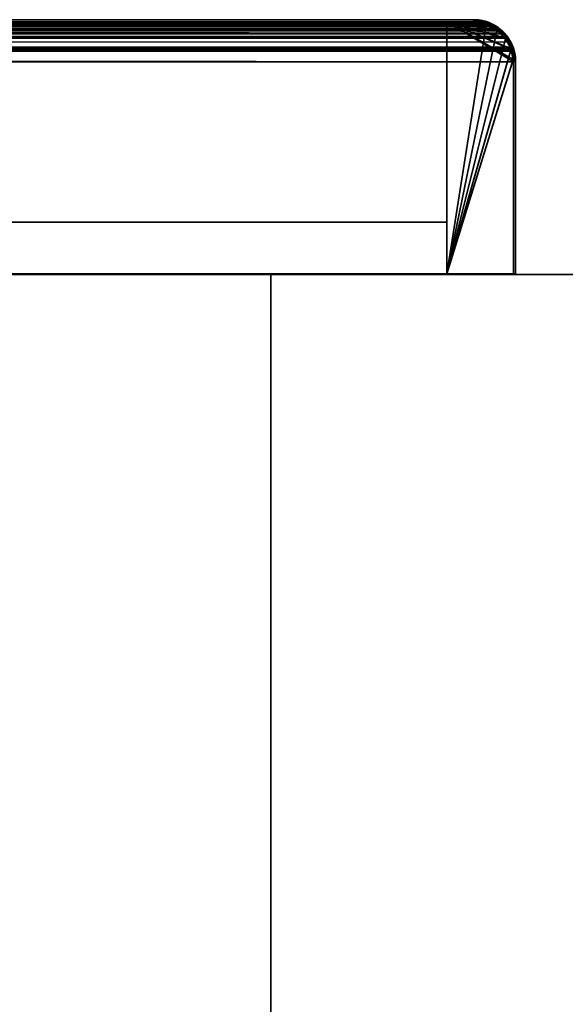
# Model space of a CAD drawing. Header units: millimetres. Extents: x -603 to 3703, y -121 to 193.
# Tile 322 of 656: x 434 to 475, y 120 to 193. Entities that reach past the tile are written whole.
import ezdxf

# ---------------------------------------------------------------- set-up
doc = ezdxf.new("R2010")
doc.units = ezdxf.units.MM
doc.layers.add('151', color=7, linetype='Continuous', true_color=0xffffff)

# ---------------------------------------------------------------- blocks, each defined once
blk = doc.blocks.new('UG_SURFACE_001')
at = {"layer": '151', "color": 252, "linetype": 'Continuous', "lineweight": 35}
for points in [[(-603, 174.4, 2212.25), (603, 174.4, 2212.25), (453, 174.4, 2062.25), (-453, 174.4, 2062.25)], [(603, -18, 2212.25), (603, 174.4, 2212.25), (-603, 174.4, 2212.25), (-603, -18, 2212.25)], [(-453, -18, 2062.25), (-453, 174.4, 2062.25), (453, 174.4, 2062.25), (453, -18, 2062.25)], [(453, -18, 2062.25), (453, 174.4, 2062.25), (453, 174.4, -8.75), (453, -18, -8.75)], [(603, 174.4, 2212.25), (603, 174.4, -8.75), (453, 174.4, -8.75), (453, 174.4, 2062.25)], [(453, -18, -8.75), (453, 174.4, -8.75), (603, 174.4, -8.75), (603, -18, -8.75)]]:
    blk.add_3dface(points, dxfattribs=at)
blk = doc.blocks.new('UG_SURFACE_041')
at = {"layer": '151', "color": 7, "linetype": 'Continuous', "lineweight": 35}
for points in [[(470.261, 192.404, 2079.511), (-470.268, 192.412, 2079.518), (-469.337, 193.055, 2078.587)], [(-469.974, 192.788, 2079.224), (469.976, 192.79, 2079.226), (469.661, 193.064, 2078.911)], [(-469.7, 193.042, 2078.95), (-469.974, 192.788, 2079.224), (469.661, 193.064, 2078.911)], [(-469.7, 193.042, 2078.95), (469.661, 193.064, 2078.911), (469.112, 193.204, 2078.362)], [(469.112, 193.204, 2078.362), (-469.11, 193.197, 2078.361), (-469.7, 193.042, 2078.95)], [(470.171, 192.518, 2079.421), (-469.337, 193.055, 2078.587), (-469.253, 193.073, 2078.503)], [(470.171, 192.518, 2079.421), (470.261, 192.404, 2079.511), (-469.337, 193.055, 2078.587)], [(469.249, 193.071, 2078.499), (-469.253, 193.073, 2078.503), (-468.158, 193.3, 2077.408)], [(-469.253, 193.073, 2078.503), (469.249, 193.071, 2078.499), (470.171, 192.518, 2079.421)], [(-469.11, 193.197, 2078.361), (469.112, 193.204, 2078.362), (468.15, 193.45, 2077.4)], [(468.15, 193.45, 2077.4), (-468.15, 193.45, 2077.4), (-469.11, 193.197, 2078.361)], [(469.157, 193.126, 2078.407), (-468.158, 193.3, 2077.408), (-468.15, 193.3, 2077.4)], [(469.157, 193.126, 2078.407), (469.249, 193.071, 2078.499), (-468.158, 193.3, 2077.408)], [(468.15, 193.45, 2077.4), (414.15, 193.45, 2023.4), (-414.15, 193.45, 2023.4), (-468.15, 193.45, 2077.4)], [(468.15, 193.3, 2077.4), (-468.15, 193.3, 2077.4), (-414.15, 193.3, 2023.4), (414.15, 193.3, 2023.4)], [(-468.15, 193.3, 2077.4), (468.15, 193.3, 2077.4), (469.157, 193.126, 2078.407)], [(468.15, 193.3, 2077.4), (414.15, 193.3, 2023.4), (414.15, 193.45, 2023.4), (468.15, 193.45, 2077.4)], [(468.15, 193.45, 2077.4), (469.112, 193.204, 2078.362), (469.157, 193.126, 2078.407), (468.15, 193.3, 2077.4)], [(469.249, 193.071, 2078.499), (469.157, 193.126, 2078.407), (469.112, 193.204, 2078.362), (469.661, 193.064, 2078.911)], [(469.661, 193.064, 2078.911), (469.976, 192.79, 2079.226), (470.171, 192.518, 2079.421), (469.249, 193.071, 2078.499)], [(-470.687, 192.126, 2079.937), (470.672, 192.187, 2079.922), (469.976, 192.79, 2079.226)], [(469.976, 192.79, 2079.226), (-469.974, 192.788, 2079.224), (-470.687, 192.126, 2079.937)], [(-470.687, 192.126, 2079.937), (470.693, 192.146, 2079.943), (470.672, 192.187, 2079.922)], [(471.144, 191.279, 2080.394), (470.693, 192.146, 2079.943), (-470.687, 192.126, 2079.937)], [(470.921, 191.389, 2080.171), (-470.652, 191.955, 2079.902), (-470.305, 192.387, 2079.555)], [(470.764, 191.773, 2080.014), (-470.305, 192.387, 2079.555), (-470.268, 192.412, 2079.518)], [(470.764, 191.773, 2080.014), (470.921, 191.389, 2080.171), (-470.305, 192.387, 2079.555)], [(-470.268, 192.412, 2079.518), (470.261, 192.404, 2079.511), (470.764, 191.773, 2080.014)], [(470.261, 192.404, 2079.511), (470.171, 192.518, 2079.421), (469.976, 192.79, 2079.226), (470.672, 192.187, 2079.922)], [(470.672, 192.187, 2079.922), (470.693, 192.146, 2079.943), (470.764, 191.773, 2080.014), (470.261, 192.404, 2079.511)], [(470.921, 191.389, 2080.171), (470.764, 191.773, 2080.014), (470.693, 192.146, 2079.943), (471.144, 191.279, 2080.394)], [(-470.769, 192.05, 2080.019), (-471.129, 191.258, 2080.379), (471.144, 191.279, 2080.394)], [(470.921, 191.389, 2080.171), (-470.929, 191.394, 2080.179), (-470.652, 191.955, 2079.902)], [(-470.687, 192.126, 2079.937), (-470.769, 192.05, 2080.019), (471.144, 191.279, 2080.394)], [(-471.191, 191.121, 2080.441), (-471.3, 190.3, 2080.55), (471.3, 190.3, 2080.55)], [(-471.129, 191.258, 2080.379), (-471.191, 191.121, 2080.441), (471.3, 190.3, 2080.55)], [(471.15, 190.3, 2080.4), (-471.145, 190.481, 2080.395), (-470.986, 191.279, 2080.236)], [(-471.129, 191.258, 2080.379), (471.145, 191.273, 2080.395), (471.144, 191.279, 2080.394)], [(471.3, 190.3, 2080.55), (471.145, 191.273, 2080.395), (-471.129, 191.258, 2080.379)], [(471.045, 191.085, 2080.296), (-470.986, 191.279, 2080.236), (-470.929, 191.394, 2080.179)], [(471.045, 191.085, 2080.296), (471.15, 190.3, 2080.4), (-470.986, 191.279, 2080.236)], [(-470.929, 191.394, 2080.179), (470.921, 191.389, 2080.171), (471.045, 191.085, 2080.296)], [(471.144, 191.279, 2080.394), (471.145, 191.273, 2080.395), (471.045, 191.085, 2080.296), (470.921, 191.389, 2080.171)], [(471.15, 190.3, 2080.4), (471.045, 191.085, 2080.296), (471.145, 191.273, 2080.395), (471.3, 190.3, 2080.55)], [(-471.3, 190.3, 2080.55), (-471.3, 174.45, 2080.55), (471.3, 174.45, 2080.55), (471.3, 190.3, 2080.55)], [(471.15, 190.3, 2080.4), (-471.15, 190.3, 2080.4), (-471.145, 190.481, 2080.395)], [(471.15, 190.3, 2080.4), (471.15, 174.45, 2080.4), (-471.15, 174.45, 2080.4), (-471.15, 190.3, 2080.4)], [(471.3, 190.3, 2080.55), (471.3, 174.45, 2080.55), (471.15, 174.45, 2080.4), (471.15, 190.3, 2080.4)], [(471.15, 174.45, 2080.4), (471.3, 174.45, 2080.55), (-471.3, 174.45, 2080.55), (-471.15, 174.45, 2080.4)]]:
    blk.add_3dface(points, dxfattribs=at)
blk = doc.blocks.new('UG_SURFACE_043')
at = {"layer": '151', "color": 14, "linetype": 'Continuous', "lineweight": 35}
for points in [[(-469.887, 192.67, 2079.137), (469.889, 192.672, 2079.139), (469.589, 192.933, 2078.839)], [(-469.626, 192.912, 2078.876), (-469.887, 192.67, 2079.137), (469.589, 192.933, 2078.839)], [(-469.626, 192.912, 2078.876), (469.589, 192.933, 2078.839), (469.066, 193.066, 2078.316)], [(469.066, 193.066, 2078.316), (-469.065, 193.059, 2078.315), (-469.626, 192.912, 2078.876)], [(-469.065, 193.059, 2078.315), (469.066, 193.066, 2078.316), (468.15, 193.3, 2077.4)], [(468.15, 193.3, 2077.4), (-468.15, 193.3, 2077.4), (-469.065, 193.059, 2078.315)], [(468.15, 193.3, 2077.4), (466.15, 193.3, 2075.4), (-466.15, 193.3, 2075.4), (-468.15, 193.3, 2077.4)], [(466.15, 174.45, 2075.4), (-466.15, 174.45, 2075.4), (-466.15, 193.3, 2075.4), (466.15, 193.3, 2075.4)], [(469.889, 192.672, 2079.139), (466.15, 193.3, 2075.4), (468.15, 193.3, 2077.4), (469.066, 193.066, 2078.316)], [(466.15, 193.3, 2075.4), (471.002, 191.227, 2080.252), (471.15, 190.3, 2080.4)], [(469.889, 192.672, 2079.139), (470.552, 192.097, 2079.802), (470.572, 192.058, 2079.822), (466.15, 193.3, 2075.4)], [(470.572, 192.058, 2079.822), (471.002, 191.232, 2080.251), (471.002, 191.227, 2080.252), (466.15, 193.3, 2075.4)], [(471.15, 190.3, 2080.4), (471.15, 174.45, 2080.4), (466.15, 174.45, 2075.4), (466.15, 193.3, 2075.4)], [(469.066, 193.066, 2078.316), (469.589, 192.933, 2078.839), (469.889, 192.672, 2079.139)], [(-470.566, 192.039, 2079.816), (470.552, 192.097, 2079.802), (469.889, 192.672, 2079.139)], [(469.889, 192.672, 2079.139), (-469.887, 192.67, 2079.137), (-470.566, 192.039, 2079.816)], [(-470.644, 191.967, 2079.895), (-470.987, 191.212, 2080.237), (471.002, 191.232, 2080.251)], [(-470.566, 192.039, 2079.816), (-470.644, 191.967, 2079.895), (471.002, 191.232, 2080.251)], [(-470.566, 192.039, 2079.816), (470.572, 192.058, 2079.822), (470.552, 192.097, 2079.802)], [(471.002, 191.232, 2080.251), (470.572, 192.058, 2079.822), (-470.566, 192.039, 2079.816)], [(-471.046, 191.082, 2080.296), (-471.15, 190.3, 2080.4), (471.15, 190.3, 2080.4)], [(-470.987, 191.212, 2080.237), (-471.046, 191.082, 2080.296), (471.15, 190.3, 2080.4)], [(-470.987, 191.212, 2080.237), (471.002, 191.227, 2080.252), (471.002, 191.232, 2080.251)], [(471.15, 190.3, 2080.4), (471.002, 191.227, 2080.252), (-470.987, 191.212, 2080.237)], [(-471.15, 190.3, 2080.4), (-471.15, 174.45, 2080.4), (471.15, 174.45, 2080.4), (471.15, 190.3, 2080.4)], [(466.15, 174.45, 2075.4), (471.15, 174.45, 2080.4), (-471.15, 174.45, 2080.4), (-466.15, 174.45, 2075.4)]]:
    blk.add_3dface(points, dxfattribs=at)
blk = doc.blocks.new('UG_SURFACE_044')
at = {"layer": '151', "color": 41, "linetype": 'Continuous', "lineweight": 35}
for points in [[(-466.15, 193.3, 2075.4), (-466.15, 178.3, 2075.4), (466.15, 178.3, 2075.4), (466.15, 193.3, 2075.4)], [(466.15, 193.3, 2075.4), (416.15, 193.3, 2025.4), (-416.15, 193.3, 2025.4), (-466.15, 193.3, 2075.4)], [(416.15, 193.3, 2025.4), (466.15, 193.3, 2075.4), (466.15, 178.3, 2075.4), (416.15, 178.3, 2025.4)], [(416.15, 178.3, 2025.4), (466.15, 178.3, 2075.4), (-466.15, 178.3, 2075.4), (-416.15, 178.3, 2025.4)]]:
    blk.add_3dface(points, dxfattribs=at)
blk = doc.blocks.new('UG_SURFACE_046')
at = {"layer": '151', "color": 7, "linetype": 'Continuous', "lineweight": 35}
for points in [[(412.992, 193.221, -5.75), (412.951, 193.213, -5.75), (411.949, 192.466, 2021.199)], [(411.949, 192.466, 2021.199), (412.639, 193.064, 2021.889), (412.992, 193.221, -5.75)], [(412.951, 193.213, -5.75), (412.364, 192.822, -5.75), (411.949, 192.466, 2021.199)], [(412.031, 192.414, 2021.281), (412.784, 192.971, 2022.034), (412.639, 193.064, 2021.889), (411.949, 192.466, 2021.199)], [(412.784, 192.971, 2022.034), (412.029, 192.421, -5.75), (412.448, 192.704, -5.75)], [(412.784, 192.971, 2022.034), (412.031, 192.414, 2021.281), (412.029, 192.421, -5.75)], [(412.97, 193.055, -5.75), (412.448, 192.704, -5.75), (412.364, 192.822, -5.75), (412.951, 193.213, -5.75)], [(412.448, 192.704, -5.75), (412.97, 193.055, -5.75), (413.052, 193.036, 2022.302)], [(412.448, 192.704, -5.75), (413.052, 193.036, 2022.302), (412.784, 192.971, 2022.034)], [(412.639, 193.064, 2021.889), (413, 193.156, 2022.25), (412.992, 193.221, -5.75)], [(413, 193.156, 2022.25), (412.639, 193.064, 2021.889), (412.784, 192.971, 2022.034), (413.052, 193.036, 2022.302)], [(413.049, 193.072, -5.75), (412.97, 193.055, -5.75), (412.951, 193.213, -5.75), (412.992, 193.221, -5.75)], [(412.97, 193.055, -5.75), (413.049, 193.072, -5.75), (413.052, 193.036, 2022.302)], [(412.992, 193.221, -5.75), (413.204, 193.263, -5.75), (413.251, 193.114, -5.75), (413.049, 193.072, -5.75)], [(413.204, 193.263, -5.75), (412.992, 193.221, -5.75), (413, 193.156, 2022.25)], [(413.052, 193.036, 2022.302), (414.142, 193.3, 2023.392), (414.15, 193.45, 2023.4), (413, 193.156, 2022.25)], [(414.15, 193.45, -5.75), (413.204, 193.263, -5.75), (413, 193.156, 2022.25)], [(413, 193.156, 2022.25), (414.15, 193.45, 2023.4), (414.15, 193.45, -5.75)], [(414.142, 193.3, 2023.392), (413.049, 193.072, -5.75), (413.251, 193.114, -5.75)], [(414.142, 193.3, 2023.392), (413.052, 193.036, 2022.302), (413.049, 193.072, -5.75)], [(414.15, 193.3, -5.75), (413.251, 193.114, -5.75), (413.204, 193.263, -5.75), (414.15, 193.45, -5.75)], [(413.251, 193.114, -5.75), (414.15, 193.3, 2023.4), (414.142, 193.3, 2023.392)], [(413.251, 193.114, -5.75), (414.15, 193.3, -5.75), (414.15, 193.3, 2023.4)], [(414.15, 193.45, 2023.4), (414.142, 193.3, 2023.392), (414.15, 193.3, 2023.4)], [(468.15, 193.45, 2077.4), (468.15, 193.45, -5.75), (414.15, 193.45, -5.75), (414.15, 193.45, 2023.4)], [(414.15, 193.45, -5.75), (468.15, 193.45, -5.75), (468.15, 193.3, -5.75), (414.15, 193.3, -5.75)], [(468.15, 193.45, 2077.4), (414.15, 193.45, 2023.4), (414.15, 193.3, 2023.4), (468.15, 193.3, 2077.4)], [(468.15, 193.3, 2077.4), (414.15, 193.3, 2023.4), (414.15, 193.3, -5.75), (468.15, 193.3, -5.75)], [(468.313, 193.269, -5.75), (468.15, 193.3, -5.75), (468.15, 193.45, -5.75), (468.322, 193.418, -5.75)], [(468.15, 193.45, 2077.4), (469.229, 193.246, -5.75), (468.322, 193.418, -5.75)], [(469.3, 193.233, -5.75), (469.229, 193.246, -5.75), (468.15, 193.45, 2077.4)], [(468.15, 193.45, 2077.4), (469.299, 193.148, 2078.549), (469.3, 193.233, -5.75)], [(468.322, 193.418, -5.75), (468.15, 193.45, -5.75), (468.15, 193.45, 2077.4)], [(469.299, 193.148, 2078.549), (468.15, 193.45, 2077.4), (468.158, 193.3, 2077.408), (469.253, 193.073, 2078.503)], [(468.15, 193.3, 2077.4), (468.158, 193.3, 2077.408), (468.15, 193.45, 2077.4)], [(468.313, 193.269, -5.75), (468.158, 193.3, 2077.408), (468.15, 193.3, 2077.4)], [(468.15, 193.3, 2077.4), (468.15, 193.3, -5.75), (468.313, 193.269, -5.75)], [(469.177, 193.103, -5.75), (469.253, 193.073, 2078.503), (468.158, 193.3, 2077.408)], [(468.158, 193.3, 2077.408), (468.313, 193.269, -5.75), (469.177, 193.103, -5.75)], [(469.177, 193.103, -5.75), (468.313, 193.269, -5.75), (468.322, 193.418, -5.75), (469.229, 193.246, -5.75)], [(469.246, 193.09, -5.75), (469.177, 193.103, -5.75), (469.229, 193.246, -5.75), (469.3, 193.233, -5.75)], [(469.253, 193.073, 2078.503), (469.177, 193.103, -5.75), (469.246, 193.09, -5.75)], [(469.246, 193.09, -5.75), (469.3, 193.233, -5.75), (469.308, 193.227, -5.75)], [(469.252, 193.086, -5.75), (469.246, 193.09, -5.75), (469.308, 193.227, -5.75)], [(469.246, 193.09, -5.75), (469.252, 193.086, -5.75), (469.253, 193.073, 2078.503)], [(469.308, 193.227, -5.75), (470.035, 192.751, -5.75), (469.945, 192.634, -5.75), (469.252, 193.086, -5.75)], [(469.253, 193.073, 2078.503), (469.252, 193.086, -5.75), (469.945, 192.634, -5.75)], [(469.253, 193.073, 2078.503), (469.337, 193.055, 2078.587), (469.299, 193.148, 2078.549)], [(469.945, 192.634, -5.75), (469.337, 193.055, 2078.587), (469.253, 193.073, 2078.503)], [(469.299, 193.148, 2078.549), (469.308, 193.227, -5.75), (469.3, 193.233, -5.75)], [(470.035, 192.751, -5.75), (469.308, 193.227, -5.75), (469.299, 193.148, 2078.549)], [(470.377, 192.527, -5.75), (470.035, 192.751, -5.75), (469.299, 193.148, 2078.549)], [(469.299, 193.148, 2078.549), (469.7, 193.042, 2078.95), (470.377, 192.527, -5.75)], [(469.7, 193.042, 2078.95), (469.299, 193.148, 2078.549), (469.337, 193.055, 2078.587)], [(469.945, 192.634, -5.75), (470.268, 192.412, 2079.518), (469.337, 193.055, 2078.587)], [(469.337, 193.055, 2078.587), (470.268, 192.412, 2079.518), (470.34, 192.448, 2079.591), (469.7, 193.042, 2078.95)], [(469.7, 193.042, 2078.95), (470.34, 192.448, 2079.591), (470.377, 192.527, -5.75)], [(411.223, 191.458, -5.75), (411.699, 192.185, -5.75), (411.816, 192.095, -5.75), (411.364, 191.402, -5.75)], [(411.699, 192.185, -5.75), (411.223, 191.458, -5.75), (411.24, 191.44, 2020.49)], [(411.923, 192.527, -5.75), (411.699, 192.185, -5.75), (411.24, 191.44, 2020.49)], [(411.24, 191.44, 2020.49), (411.628, 192.187, 2020.878), (411.923, 192.527, -5.75)], [(411.628, 192.187, 2020.878), (411.24, 191.44, 2020.49), (411.484, 191.676, 2020.734)], [(411.995, 192.387, 2021.245), (411.364, 191.402, -5.75), (411.816, 192.095, -5.75)], [(411.995, 192.387, 2021.245), (411.484, 191.676, 2020.734), (411.364, 191.402, -5.75)], [(411.484, 191.676, 2020.734), (411.995, 192.387, 2021.245), (411.949, 192.466, 2021.199), (411.628, 192.187, 2020.878)], [(411.628, 192.187, 2020.878), (411.949, 192.466, 2021.199), (411.923, 192.527, -5.75)], [(412.029, 192.421, -5.75), (411.816, 192.095, -5.75), (411.699, 192.185, -5.75), (411.923, 192.527, -5.75)], [(411.816, 192.095, -5.75), (412.029, 192.421, -5.75), (412.031, 192.414, 2021.281)], [(411.816, 192.095, -5.75), (412.031, 192.414, 2021.281), (411.995, 192.387, 2021.245)], [(411.923, 192.527, -5.75), (412.364, 192.822, -5.75), (412.448, 192.704, -5.75), (412.029, 192.421, -5.75)], [(412.364, 192.822, -5.75), (411.923, 192.527, -5.75), (411.949, 192.466, 2021.199)], [(411.949, 192.466, 2021.199), (411.995, 192.387, 2021.245), (412.031, 192.414, 2021.281)], [(470.271, 192.421, -5.75), (469.945, 192.634, -5.75), (470.035, 192.751, -5.75), (470.377, 192.527, -5.75)], [(469.945, 192.634, -5.75), (470.271, 192.421, -5.75), (470.268, 192.412, 2079.518)], [(470.268, 192.412, 2079.518), (470.305, 192.387, 2079.555), (470.34, 192.448, 2079.591)], [(470.268, 192.412, 2079.518), (470.271, 192.421, -5.75), (470.554, 192.002, -5.75)], [(470.554, 192.002, -5.75), (470.305, 192.387, 2079.555), (470.268, 192.412, 2079.518)], [(470.377, 192.527, -5.75), (470.672, 192.086, -5.75), (470.554, 192.002, -5.75), (470.271, 192.421, -5.75)], [(470.769, 192.05, 2080.019), (470.34, 192.448, 2079.591), (470.305, 192.387, 2079.555), (470.652, 191.955, 2079.902)], [(470.554, 192.002, -5.75), (470.652, 191.955, 2079.902), (470.305, 192.387, 2079.555)], [(470.672, 192.086, -5.75), (470.377, 192.527, -5.75), (470.34, 192.448, 2079.591)], [(470.34, 192.448, 2079.591), (470.769, 192.05, 2080.019), (470.672, 192.086, -5.75)], [(411.223, 191.458, -5.75), (411.217, 191.45, -5.75), (411, 190.3, 2020.25)], [(411, 190.3, 2020.25), (411.156, 191.279, 2020.406), (411.223, 191.458, -5.75)], [(411, 190.3, 2020.25), (411.217, 191.45, -5.75), (411.204, 191.379, -5.75)], [(411.156, 191.279, 2020.406), (411.24, 191.44, 2020.49), (411.223, 191.458, -5.75)], [(411.24, 191.44, 2020.49), (411.156, 191.279, 2020.406), (411.22, 190.944, 2020.47), (411.381, 191.389, 2020.631)], [(411.36, 191.396, -5.75), (411.347, 191.327, -5.75), (411.204, 191.379, -5.75), (411.217, 191.45, -5.75)], [(411.364, 191.402, -5.75), (411.36, 191.396, -5.75), (411.217, 191.45, -5.75), (411.223, 191.458, -5.75)], [(411.381, 191.389, 2020.631), (411.484, 191.676, 2020.734), (411.24, 191.44, 2020.49)], [(411.36, 191.396, -5.75), (411.364, 191.402, -5.75), (411.381, 191.389, 2020.631)], [(411.484, 191.676, 2020.734), (411.381, 191.389, 2020.631), (411.364, 191.402, -5.75)], [(470.905, 191.48, -5.75), (470.554, 192.002, -5.75), (470.672, 192.086, -5.75), (471.063, 191.499, -5.75)], [(470.652, 191.955, 2079.902), (470.554, 192.002, -5.75), (470.905, 191.48, -5.75)], [(471.05, 191.433, 2080.3), (470.769, 192.05, 2080.019), (470.652, 191.955, 2079.902), (470.929, 191.394, 2080.179)], [(470.905, 191.48, -5.75), (470.929, 191.394, 2080.179), (470.652, 191.955, 2079.902)], [(471.063, 191.499, -5.75), (470.672, 192.086, -5.75), (470.769, 192.05, 2080.019)], [(471.071, 191.458, -5.75), (471.063, 191.499, -5.75), (470.769, 192.05, 2080.019)], [(470.769, 192.05, 2080.019), (471.05, 191.433, 2080.3), (471.071, 191.458, -5.75)], [(470.922, 191.401, -5.75), (470.905, 191.48, -5.75), (471.063, 191.499, -5.75), (471.071, 191.458, -5.75)], [(470.905, 191.48, -5.75), (470.922, 191.401, -5.75), (470.929, 191.394, 2080.179)], [(471.071, 191.458, -5.75), (471.113, 191.246, -5.75), (470.964, 191.199, -5.75), (470.922, 191.401, -5.75)], [(470.929, 191.394, 2080.179), (470.922, 191.401, -5.75), (470.964, 191.199, -5.75)], [(470.929, 191.394, 2080.179), (470.986, 191.279, 2080.236), (471.05, 191.433, 2080.3)], [(471.191, 191.121, 2080.441), (471.05, 191.433, 2080.3), (470.986, 191.279, 2080.236)], [(471.113, 191.246, -5.75), (471.071, 191.458, -5.75), (471.05, 191.433, 2080.3)], [(471.05, 191.433, 2080.3), (471.191, 191.121, 2080.441), (471.113, 191.246, -5.75)], [(411, 190.3, 2020.25), (411.204, 191.379, -5.75), (411.032, 190.472, -5.75)], [(411.15, 190.3, 2020.4), (411.22, 190.944, 2020.47), (411.156, 191.279, 2020.406), (411, 190.3, 2020.25)], [(411.347, 191.327, -5.75), (411.181, 190.463, -5.75), (411.032, 190.472, -5.75), (411.204, 191.379, -5.75)], [(411.22, 190.944, 2020.47), (411.15, 190.3, -5.75), (411.181, 190.463, -5.75)], [(411.22, 190.944, 2020.47), (411.15, 190.3, 2020.4), (411.15, 190.3, -5.75)], [(411.381, 191.389, 2020.631), (411.181, 190.463, -5.75), (411.347, 191.327, -5.75)], [(411.181, 190.463, -5.75), (411.381, 191.389, 2020.631), (411.22, 190.944, 2020.47)], [(411.347, 191.327, -5.75), (411.36, 191.396, -5.75), (411.381, 191.389, 2020.631)], [(470.964, 191.199, -5.75), (470.986, 191.279, 2080.236), (470.929, 191.394, 2080.179)], [(470.986, 191.279, 2080.236), (470.964, 191.199, -5.75), (471.15, 190.3, -5.75)], [(471.15, 190.3, -5.75), (470.964, 191.199, -5.75), (471.113, 191.246, -5.75), (471.3, 190.3, -5.75)], [(471.15, 190.3, -5.75), (471.145, 190.481, 2080.395), (470.986, 191.279, 2080.236)], [(470.986, 191.279, 2080.236), (471.145, 190.481, 2080.395), (471.3, 190.3, 2080.55), (471.191, 191.121, 2080.441)], [(471.3, 190.3, -5.75), (471.113, 191.246, -5.75), (471.191, 191.121, 2080.441)], [(471.191, 191.121, 2080.441), (471.3, 190.3, 2080.55), (471.3, 190.3, -5.75)], [(411.181, 190.463, -5.75), (411.15, 190.3, -5.75), (411, 190.3, -5.75), (411.032, 190.472, -5.75)], [(411.032, 190.472, -5.75), (411, 190.3, -5.75), (411, 190.3, 2020.25)], [(411, 190.3, 2020.25), (411, 152.3, 2020.25), (411.15, 152.3, 2020.4), (411.15, 190.3, 2020.4)], [(411, 152.3, -5.75), (411, 190.3, -5.75), (411.15, 190.3, -5.75), (411.15, 152.3, -5.75)], [(411, 152.3, 2020.25), (411, 190.3, 2020.25), (411, 190.3, -5.75), (411, 152.3, -5.75)], [(411.15, 152.3, -5.75), (411.15, 190.3, -5.75), (411.15, 190.3, 2020.4), (411.15, 152.3, 2020.4)], [(471.15, 190.3, -5.75), (471.15, 190.3, 2080.4), (471.145, 190.481, 2080.395)], [(471.3, 190.3, 2080.55), (471.145, 190.481, 2080.395), (471.15, 190.3, 2080.4)], [(471.3, 190.3, -5.75), (471.3, 174.45, -5.75), (471.15, 174.45, -5.75), (471.15, 190.3, -5.75)], [(471.15, 190.3, -5.75), (471.15, 174.45, -5.75), (471.15, 174.45, 2080.4), (471.15, 190.3, 2080.4)], [(471.15, 190.3, 2080.4), (471.15, 174.45, 2080.4), (471.3, 174.45, 2080.55), (471.3, 190.3, 2080.55)], [(471.3, 190.3, 2080.55), (471.3, 174.45, 2080.55), (471.3, 174.45, -5.75), (471.3, 190.3, -5.75)], [(471.15, 174.45, 2080.4), (471.15, 174.45, -5.75), (471.3, 174.45, -5.75), (471.3, 174.45, 2080.55)], [(411, 152.3, 2020.25), (411, 152.3, -5.75), (411.15, 152.3, -5.75), (411.15, 152.3, 2020.4)]]:
    blk.add_3dface(points, dxfattribs=at)
blk = doc.blocks.new('UG_SURFACE_047')
at = {"layer": '151', "color": 41, "linetype": 'Continuous', "lineweight": 35}
for points in [[(416.15, 178.3, 2025.4), (416.15, 193.3, 2025.4), (416.15, 193.3, -5.75), (416.15, 178.3, -5.75)], [(466.15, 193.3, 2075.4), (466.15, 193.3, -5.75), (416.15, 193.3, -5.75), (416.15, 193.3, 2025.4)], [(466.15, 178.3, -5.75), (416.15, 178.3, -5.75), (416.15, 193.3, -5.75), (466.15, 193.3, -5.75)], [(416.15, 178.3, 2025.4), (466.15, 178.3, 2075.4), (466.15, 193.3, 2075.4), (416.15, 193.3, 2025.4)], [(466.15, 193.3, 2075.4), (466.15, 178.3, 2075.4), (466.15, 178.3, -5.75), (466.15, 193.3, -5.75)], [(416.15, 178.3, 2025.4), (416.15, 178.3, -5.75), (466.15, 178.3, -5.75), (466.15, 178.3, 2075.4)]]:
    blk.add_3dface(points, dxfattribs=at)
blk = doc.blocks.new('UG_SURFACE_048')
at = {"layer": '151', "color": 14, "linetype": 'Continuous', "lineweight": 35}
for points in [[(468.15, 193.3, 2077.4), (468.15, 193.3, -5.75), (466.15, 193.3, -5.75), (466.15, 193.3, 2075.4)], [(466.15, 174.45, -5.75), (466.15, 174.45, 2075.4), (466.15, 193.3, 2075.4), (466.15, 193.3, -5.75)], [(469.904, 192.667, -5.75), (466.15, 193.3, -5.75), (468.15, 193.3, -5.75), (469.099, 193.111, -5.75)], [(466.15, 193.3, -5.75), (471.114, 190.481, -5.75), (471.15, 190.3, -5.75)], [(466.15, 193.3, -5.75), (470.956, 191.273, -5.75), (471.114, 190.481, -5.75)], [(469.904, 192.667, -5.75), (470.271, 192.421, -5.75), (470.517, 192.054, -5.75), (466.15, 193.3, -5.75)], [(470.517, 192.054, -5.75), (470.922, 191.448, -5.75), (470.956, 191.273, -5.75), (466.15, 193.3, -5.75)], [(471.15, 190.3, -5.75), (471.15, 174.45, -5.75), (466.15, 174.45, -5.75), (466.15, 193.3, -5.75)], [(469.093, 193.052, 2078.343), (468.15, 193.3, 2077.4), (466.15, 193.3, 2075.4), (466.15, 174.45, 2075.4)], [(469.906, 192.652, 2079.156), (469.626, 192.912, 2078.876), (469.093, 193.052, 2078.343), (466.15, 174.45, 2075.4)], [(469.099, 193.111, -5.75), (468.15, 193.3, -5.75), (468.15, 193.3, 2077.4)], [(468.15, 193.3, 2077.4), (469.093, 193.052, 2078.343), (469.099, 193.111, -5.75)], [(469.298, 193.072, -5.75), (469.099, 193.111, -5.75), (469.093, 193.052, 2078.343)], [(469.904, 192.667, -5.75), (469.298, 193.072, -5.75), (469.093, 193.052, 2078.343)], [(469.093, 193.052, 2078.343), (469.626, 192.912, 2078.876), (469.904, 192.667, -5.75)], [(469.099, 193.111, -5.75), (469.298, 193.072, -5.75), (469.904, 192.667, -5.75)], [(469.626, 192.912, 2078.876), (469.906, 192.652, 2079.156), (469.904, 192.667, -5.75)], [(466.15, 174.45, 2075.4), (470.549, 192.056, 2079.798), (469.906, 192.652, 2079.156)], [(470.271, 192.421, -5.75), (469.904, 192.667, -5.75), (469.906, 192.652, 2079.156)], [(470.517, 192.054, -5.75), (470.271, 192.421, -5.75), (469.906, 192.652, 2079.156)], [(469.906, 192.652, 2079.156), (470.549, 192.056, 2079.798), (470.517, 192.054, -5.75)], [(470.965, 191.26, 2080.215), (470.644, 191.967, 2079.895), (470.549, 192.056, 2079.798), (466.15, 174.45, 2075.4)], [(470.922, 191.448, -5.75), (470.517, 192.054, -5.75), (470.549, 192.056, 2079.798)], [(470.956, 191.273, -5.75), (470.922, 191.448, -5.75), (470.549, 192.056, 2079.798)], [(470.549, 192.056, 2079.798), (470.644, 191.967, 2079.895), (470.956, 191.273, -5.75)], [(470.644, 191.967, 2079.895), (470.965, 191.26, 2080.215), (470.956, 191.273, -5.75)], [(466.15, 174.45, 2075.4), (471.126, 190.482, 2080.376), (471.046, 191.082, 2080.296), (470.965, 191.26, 2080.215)], [(471.114, 190.481, -5.75), (470.956, 191.273, -5.75), (470.965, 191.26, 2080.215)], [(470.965, 191.26, 2080.215), (471.046, 191.082, 2080.296), (471.114, 190.481, -5.75)], [(471.046, 191.082, 2080.296), (471.126, 190.482, 2080.376), (471.114, 190.481, -5.75)], [(466.15, 174.45, 2075.4), (471.15, 174.45, 2080.4), (471.15, 190.3, 2080.4), (471.126, 190.482, 2080.376)], [(471.15, 190.3, -5.75), (471.114, 190.481, -5.75), (471.126, 190.482, 2080.376)], [(471.126, 190.482, 2080.376), (471.15, 190.3, 2080.4), (471.15, 190.3, -5.75)], [(471.15, 190.3, 2080.4), (471.15, 174.45, 2080.4), (471.15, 174.45, -5.75), (471.15, 190.3, -5.75)], [(466.15, 174.45, 2075.4), (466.15, 174.45, -5.75), (471.15, 174.45, -5.75), (471.15, 174.45, 2080.4)]]:
    blk.add_3dface(points, dxfattribs=at)

msp = doc.modelspace()

# ---------------------------------------------------------------- linework, layer by layer
at = {"layer": '151', "color": 7, "linetype": 'Continuous', "lineweight": 35}
for p, q in [((-468.15, 193.45, 2077.4), (468.15, 193.45, 2077.4)), ((414.15, 193.45, 2023.4), (468.15, 193.45, 2077.4)), ((468.15, 193.45, -5.75), (414.15, 193.45, -5.75)), ((468.15, 193.45, 2077.4), (414.15, 193.45, 2023.4)), ((468.15, 193.3, -5.75), (414.15, 193.3, -5.75)), ((414.15, 193.3, 2023.4), (468.15, 193.3, 2077.4)), ((468.15, 193.3, 2077.4), (414.15, 193.3, 2023.4)), ((468.15, 193.45, 2077.4), (468.15, 193.45, -5.75)), ((-471.3, 190.3, 2080.55), (471.3, 190.3, 2080.55)), ((-471.15, 190.3, 2080.4), (471.15, 190.3, 2080.4)), ((471.15, 174.45, 2080.4), (471.15, 190.3, 2080.4)), ((471.15, 174.45, 2080.4), (471.15, 190.3, 2080.4)), ((471.15, 174.45, -5.75), (471.15, 190.3, -5.75)), ((471.15, 190.3, 2080.4), (471.15, 190.3, -5.75)), ((471.15, 174.45, 2080.4), (471.15, 190.3, 2080.4)), ((471.3, 174.45, 2080.55), (471.3, 190.3, 2080.55)), ((471.3, 174.45, -5.75), (471.3, 190.3, -5.75)), ((471.3, 190.3, 2080.55), (471.3, 190.3, -5.75)), ((471.3, 174.45, 2080.55), (471.3, 190.3, 2080.55)), ((-471.3, 174.45, 2080.55), (471.3, 174.45, 2080.55)), ((-471.15, 174.45, 2080.4), (471.15, 174.45, 2080.4)), ((471.15, 174.45, 2080.4), (471.3, 174.45, 2080.55)), ((471.3, 174.45, 2080.55), (471.15, 174.45, 2080.4)), ((471.15, 174.45, 2080.4), (471.15, 174.45, -5.75)), ((471.15, 174.45, -5.75), (471.3, 174.45, -5.75)), ((471.3, 174.45, 2080.55), (471.3, 174.45, -5.75))]:
    msp.add_line(p, q, dxfattribs=at)
at = {"layer": '151', "color": 14, "linetype": 'Continuous', "lineweight": 35}
for p, q in [((-468.15, 193.3, 2077.4), (468.15, 193.3, 2077.4)), ((-466.15, 193.3, 2075.4), (466.15, 193.3, 2075.4)), ((466.15, 193.3, -5.75), (466.15, 174.45, -5.75)), ((466.15, 193.3, 2075.4), (466.15, 174.45, 2075.4)), ((466.15, 193.3, 2075.4), (466.15, 174.45, 2075.4)), ((466.15, 193.3, -5.75), (468.15, 193.3, -5.75)), ((466.15, 193.3, 2075.4), (468.15, 193.3, 2077.4)), ((468.15, 193.3, 2077.4), (466.15, 193.3, 2075.4)), ((466.15, 193.3, 2075.4), (466.15, 193.3, -5.75)), ((468.15, 193.3, 2077.4), (468.15, 193.3, -5.75)), ((-471.15, 190.3, 2080.4), (471.15, 190.3, 2080.4)), ((471.15, 174.45, -5.75), (471.15, 190.3, -5.75)), ((471.15, 174.45, 2080.4), (471.15, 190.3, 2080.4)), ((471.15, 190.3, 2080.4), (471.15, 190.3, -5.75)), ((471.15, 174.45, 2080.4), (471.15, 190.3, 2080.4)), ((-471.15, 174.45, 2080.4), (471.15, 174.45, 2080.4)), ((-466.15, 174.45, 2075.4), (466.15, 174.45, 2075.4)), ((466.15, 174.45, 2075.4), (471.15, 174.45, 2080.4)), ((471.15, 174.45, 2080.4), (466.15, 174.45, 2075.4)), ((471.15, 174.45, -5.75), (466.15, 174.45, -5.75)), ((466.15, 174.45, 2075.4), (466.15, 174.45, -5.75)), ((471.15, 174.45, 2080.4), (471.15, 174.45, -5.75))]:
    msp.add_line(p, q, dxfattribs=at)
at = {"layer": '151', "color": 41, "linetype": 'Continuous', "lineweight": 35}
for p, q in [((-466.15, 193.3, 2075.4), (466.15, 193.3, 2075.4)), ((416.15, 193.3, 2025.4), (466.15, 193.3, 2075.4)), ((466.15, 193.3, 2075.4), (416.15, 193.3, 2025.4)), ((416.15, 193.3, -5.75), (466.15, 193.3, -5.75)), ((466.15, 178.3, 2075.4), (466.15, 193.3, 2075.4)), ((466.15, 193.3, 2075.4), (466.15, 193.3, -5.75)), ((466.15, 178.3, 2075.4), (466.15, 193.3, 2075.4)), ((466.15, 178.3, -5.75), (466.15, 193.3, -5.75)), ((-466.15, 178.3, 2075.4), (466.15, 178.3, 2075.4)), ((416.15, 178.3, 2025.4), (466.15, 178.3, 2075.4)), ((466.15, 178.3, -5.75), (416.15, 178.3, -5.75)), ((466.15, 178.3, 2075.4), (416.15, 178.3, 2025.4)), ((466.15, 178.3, 2075.4), (466.15, 178.3, -5.75))]:
    msp.add_line(p, q, dxfattribs=at)
at = {"layer": '151', "color": 252, "linetype": 'Continuous', "lineweight": 35}
for p, q in [((603, 174.4, 2212.25), (-603, 174.4, 2212.25)), ((-453, 174.4, 2062.25), (453, 174.4, 2062.25)), ((453, 174.4, 2062.25), (453, -18, 2062.25)), ((453, 174.4, -8.75), (603, 174.4, -8.75)), ((453, 174.4, -8.75), (453, -18, -8.75)), ((453, 174.4, 2062.25), (453, 174.4, -8.75))]:
    msp.add_line(p, q, dxfattribs=at)
at = {"layer": '151', "color": 14, "linetype": 'Continuous', "lineweight": 35}
msp.add_arc((468.15, 190.3, -5.75), 3, 0, 90, dxfattribs=at)
at = {"layer": '151', "color": 7, "linetype": 'Continuous', "lineweight": 35}
for points, degree in [([(-468.15, 193.3, 2077.4), (-156.05, 193.3, 2077.4), (156.05, 193.3, 2077.4), (468.15, 193.3, 2077.4)], 3), ([(468.15, 193.3, -5.75), (468.15, 193.45, -5.75)], 1), ([(468.15, 193.3, 2077.4), (468.15, 193.3, 1383.017), (468.15, 193.3, 688.633), (468.15, 193.3, -5.75)], 3), ([(471.15, 190.3, -5.75), (471.3, 190.3, -5.75)], 1)]:
    msp.add_open_spline(points, degree=degree, dxfattribs=at)
for points in [[(471.3, 190.3, -5.75), (471.3, 193.45, -5.75), (468.15, 193.45, -5.75)], [(468.15, 193.45, 2077.4), (471.3, 193.45, 2080.55), (471.3, 190.3, 2080.55)], [(471.3, 190.3, 2080.55), (471.3, 193.45, 2080.55), (468.15, 193.45, 2077.4)]]:
    msp.add_rational_spline(points, [1, 0.707106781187, 1], degree=2, dxfattribs=at)
for points, knots in [([(471.15, 190.3, -5.75), (471.15, 191.088, -5.75), (470.827, 191.866, -5.75), (469.716, 192.977, -5.75), (468.938, 193.3, -5.75), (468.15, 193.3, -5.75)], [0, 0, 0, 0, 0.5, 0.5, 1, 1, 1, 1]), ([(471.15, 190.3, 2080.4), (471.15, 190.784, 2080.4), (471.029, 191.249, 2080.279), (470.638, 192.032, 2079.888), (470.376, 192.347, 2079.626), (469.504, 193.083, 2078.754), (468.828, 193.3, 2078.078), (468.15, 193.3, 2077.4)], [0, 0, 0, 0, 0.25, 0.25, 0.5, 0.5, 1, 1, 1, 1]), ([(468.15, 193.3, 2077.4), (468.83, 193.3, 2078.08), (469.509, 193.079, 2078.759), (470.374, 192.348, 2079.624), (470.641, 192.027, 2079.891), (471.029, 191.249, 2080.279), (471.15, 190.781, 2080.4), (471.15, 190.3, 2080.4)], [0, 0, 0, 0, 0.5, 0.5, 0.75, 0.75, 1, 1, 1, 1])]:
    msp.add_open_spline(points, degree=3, knots=knots, dxfattribs=at)
at = {"layer": '151', "color": 14, "linetype": 'Continuous', "lineweight": 35}
for points in [[(471.15, 190.3, 2080.4), (471.15, 193.3, 2080.4), (468.15, 193.3, 2077.4)], [(468.15, 193.3, 2077.4), (471.15, 193.3, 2080.4), (471.15, 190.3, 2080.4)]]:
    msp.add_rational_spline(points, [1, 0.707106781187, 1], degree=2, dxfattribs=at)

# ---------------------------------------------------------------- block references
at = {"layer": '151', "color": 7, "linetype": 'Continuous', "lineweight": 35}
for name in ['UG_SURFACE_041', 'UG_SURFACE_046']:
    msp.add_blockref(name, (0, 0), dxfattribs=at)
at = {"layer": '151', "color": 14, "linetype": 'Continuous', "lineweight": 35}
for name in ['UG_SURFACE_043', 'UG_SURFACE_048']:
    msp.add_blockref(name, (0, 0), dxfattribs=at)
at = {"layer": '151', "color": 41, "linetype": 'Continuous', "lineweight": 35}
for name in ['UG_SURFACE_044', 'UG_SURFACE_047']:
    msp.add_blockref(name, (0, 0), dxfattribs=at)
at = {"layer": '151', "color": 252, "linetype": 'Continuous', "lineweight": 35}
msp.add_blockref('UG_SURFACE_001', (0, 0), dxfattribs=at)

doc.saveas('drawing.dxf')
